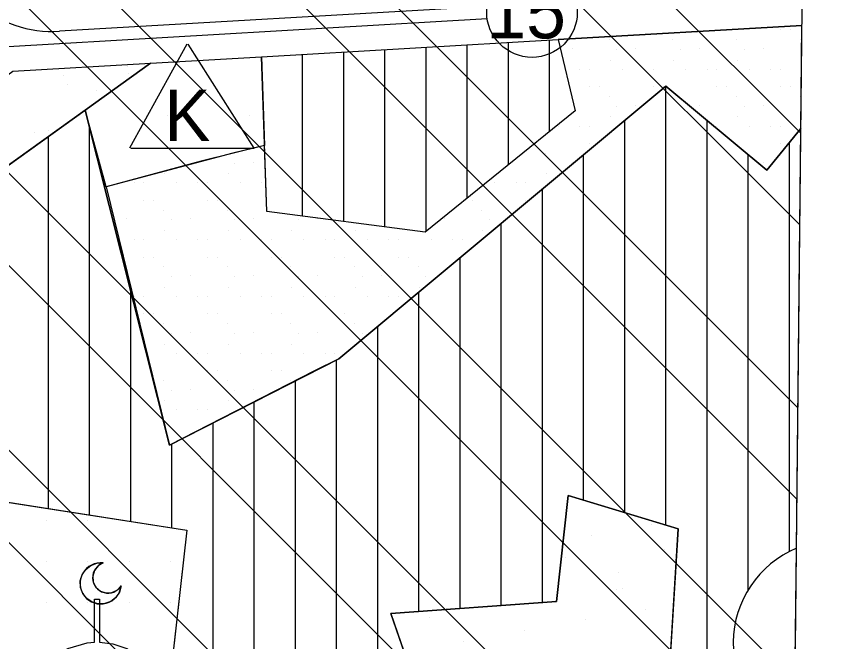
# Model space of a CAD drawing. Extents: x 419109 to 421295, y 4452223 to 4457798.
# Drawn here: x 421068.1 to 421266.4, y 4454132.1 to 4454284 of the extents above; entities that cross this region are included whole.
import ezdxf

# ---------------------------------------------------------------- set-up
doc = ezdxf.new("R2010")
doc.units = 0
for name, color, linetype in [('ADA', 7, 'Continuous'), ('ADAKENARI', 7, 'Continuous'), ('Default', 7, 'Continuous'), ('KALDIRIM', 7, 'Continuous'), ('KD_DAIRE', 7, 'Continuous'), ('KD_YGEN', 7, 'Continuous'), ('LJ_SEMBOL', 7, 'Continuous'), ('PAFTALAMA', 7, 'Continuous'), ('PL_AYA_PARK_DINLENME', 7, 'Continuous'), ('PL_KON_MEV_350', 7, 'Continuous'), ('PL_SAY_DINI_TESIS', 7, 'Continuous'), ('PL_SAY_KRES', 7, 'Continuous'), ('SM_DAIRE', 7, 'Continuous'), ('SN_TR_SIVILASMA', 7, 'Continuous'), ('TR_DINITESIS', 7, 'Continuous'), ('TR_ILKEGITIM', 7, 'Continuous'), ('TR_ORTAYOGUNKONUT', 7, 'Continuous'), ('TR_PARKALANI', 7, 'Continuous')]:
    doc.layers.add(name, color=color, linetype=linetype)

# ---------------------------------------------------------------- blocks, each defined once
blk = doc.blocks.new('POINT_DISPLAY')
at = {"layer": 'Default'}
blk.add_line((0, 0), (0, 0), dxfattribs=at)

msp = doc.modelspace()

# ---------------------------------------------------------------- linework, layer by layer
at = {"layer": 'ADA'}
for p, q in [((421199.72, 4454278.36), (421203.85, 4454261.03)), ((421084.82, 4454261.23), (421100.72, 4454272.63)), ((421128.96, 4454236.59), (421127.65, 4454274.19)), ((421146.4, 4454200.83), (421225.9, 4454267.03)), ((421225.9, 4454267.03), (421250.43, 4454246.64)), ((421041.43, 4454230.12), (421084.82, 4454261.23)), ((421084.82, 4454261.23), (421105.31, 4454179.84)), ((421203.85, 4454261.03), (421167.38, 4454231.56)), ((421250.43, 4454246.64), (421258.67, 4454256.77)), ((421167.38, 4454231.56), (421128.96, 4454236.59)), ((421140.55, 4454197.84), (421146.4, 4454200.83)), ((421105.31, 4454179.84), (421140.55, 4454197.84)), ((421202.17, 4454167.56), (421199.28, 4454141.82)), ((421228.88, 4454159.51), (421202.17, 4454167.56)), ((421061.1, 4454166.73), (421109.52, 4454159.19)), ((421109.52, 4454159.19), (421104.05, 4454110.93)), ((421226.3, 4454117.69), (421228.88, 4454159.51)), ((421199.28, 4454141.82), (421159.06, 4454138.92)), ((421159.06, 4454138.92), (421176.44, 4454089.05))]:
    msp.add_line(p, q, dxfattribs=at)
at = {"layer": 'ADAKENARI'}
for p, q in [((421199.72, 4454278.36), (421258.93, 4454281.79)), ((421127.65, 4454274.19), (421199.72, 4454278.36)), ((421067.28, 4454270.69), (421100.72, 4454272.63)), ((421100.72, 4454272.63), (421127.65, 4454274.19))]:
    msp.add_line(p, q, dxfattribs=at)
at = {"layer": 'KALDIRIM'}
for p, q in [((421182.45, 4454286.37), (421078.62, 4454280.36)), ((421182.49, 4454283.37), (421066.14, 4454276.63))]:
    msp.add_line(p, q, dxfattribs=at)
msp.add_arc((421076.96, 4454309.02), 28.7, 229.2729, 273.3141, dxfattribs=at)
at = {"layer": 'KD_DAIRE'}
msp.add_circle((421193.37, 4454285.04), 11, dxfattribs=at)
at = {"layer": 'LJ_SEMBOL'}
for p, q in [((421109.54, 4454277.27), (421095.61, 4454251.94)), ((421125.88, 4454251.94), (421109.81, 4454277.27)), ((421095.88, 4454251.94), (421125.88, 4454251.94))]:
    msp.add_line(p, q, dxfattribs=at)
for points in [[(421093.57, 4454145.64), (421093.14, 4454144.14), (421092.27, 4454142.83), (421091.04, 4454141.86), (421089.57, 4454141.32), (421088, 4454141.26), (421086.5, 4454141.69), (421085.2, 4454142.56), (421084.23, 4454143.8), (421083.69, 4454145.27), (421083.64, 4454146.83), (421084.07, 4454148.34), (421084.95, 4454149.64), (421086.18, 4454150.6), (421087.65, 4454151.14), (421089.22, 4454151.19), (421087.97, 4454150.49), (421087.07, 4454149.38), (421086.65, 4454148.01), (421086.77, 4454146.58), (421087.43, 4454145.31), (421088.51, 4454144.37), (421089.86, 4454143.91), (421091.3, 4454143.98), (421092.59, 4454144.59)], [(421105.08, 4454114.69), (421093.1, 4454118.75), (421100.89, 4454119.66), (421088.46, 4454120.97), (421096.54, 4454122.23), (421079.79, 4454124.12), (421095.05, 4454124.04), (421090.88, 4454125.36), (421083.09, 4454126.79), (421092.32, 4454128.04), (421077.43, 4454128.56), (421080.59, 4454130.44), (421085.32, 4454131.82), (421087.06, 4454131.99), (421087.06, 4454142.4), (421088.31, 4454142.4), (421088.31, 4454131.99), (421091.55, 4454131.58), (421094.97, 4454130.44), (421099.11, 4454127.77), (421102.34, 4454124.05), (421104.38, 4454119.57)]]:
    msp.add_lwpolyline(points, close=True, dxfattribs=at)
for centre, radius, start, end in [((421088.6, 4454146.23), 5, 82.8556, 353.3219), ((421090.38, 4454147.62), 3.75, 107.9671, 328.2104)]:
    msp.add_arc(centre, radius, start, end, dxfattribs=at)
at = {"layer": 'PAFTALAMA'}
msp.add_lwpolyline([(419138.44, 4455021.89), (419108.72, 4452245.78), (421237.47, 4452223.29), (421266.41, 4454999.4)], dxfattribs=at)
at = {"layer": 'PL_AYA_PARK_DINLENME'}
msp.add_line((421258.67, 4454256.77), (421258.93, 4454281.79), dxfattribs=at)
msp.add_lwpolyline([(421258.93, 4454281.79), (421199.72, 4454278.36), (421203.85, 4454261.03), (421167.38, 4454231.56), (421128.96, 4454236.59), (421128.4, 4454252.66), (421112.98, 4454248.81), (421089.9, 4454242.56), (421105.31, 4454179.84), (421146.4, 4454200.83), (421225.9, 4454267.03), (421250.43, 4454246.64), (421258.67, 4454256.77)], dxfattribs=at)
for points in [[(421053.61, 4454260.82), (421067.28, 4454270.69), (421100.72, 4454272.63), (421084.82, 4454261.23), (421041.43, 4454230.12)], [(421202.17, 4454167.56), (421228.88, 4454159.51), (421226.3, 4454117.69), (421192.84, 4454126.05), (421183.19, 4454088.41), (421176.44, 4454089.05), (421159.06, 4454138.92), (421199.28, 4454141.82)]]:
    msp.add_lwpolyline(points, close=True, dxfattribs=at)
at = {"layer": 'PL_KON_MEV_350'}
msp.add_lwpolyline([(421199.72, 4454278.36), (421203.85, 4454261.03), (421167.38, 4454231.56), (421128.96, 4454236.59), (421127.65, 4454274.19)], close=True, dxfattribs=at)
for points in [[(421258.67, 4454256.77), (421250.43, 4454246.64), (421225.9, 4454267.03), (421146.4, 4454200.83), (421140.55, 4454197.84), (421105.31, 4454179.84), (421084.82, 4454261.23), (421041.43, 4454230.12), (421018.88, 4454173.31), (421061.1, 4454166.73), (421109.52, 4454159.19), (421104.05, 4454110.93), (421082.81, 4454101.6), (421076.7, 4454121.87), (421072.84, 4454121.87), (421071.55, 4454129.59), (421055.47, 4454130.56), (421029.41, 4454102.24), (420995.16, 4454113.55), (420982.25, 4454081.02), (420945.88, 4453973.42), (420979.4, 4453949.76), (420985.91, 4453978.68), (421255.04, 4453908.49)], [(421255.04, 4453908.49), (421256.13, 4454013.62), (421258.67, 4454256.77)], [(421199.28, 4454141.82), (421202.17, 4454167.56), (421228.88, 4454159.51), (421226.3, 4454117.69), (421192.84, 4454126.05), (421183.19, 4454088.41), (421176.44, 4454089.05), (421159.06, 4454138.92), (421199.28, 4454141.82)]]:
    msp.add_lwpolyline(points, dxfattribs=at)
at = {"layer": 'PL_SAY_DINI_TESIS'}
msp.add_lwpolyline([(421055.47, 4454130.56), (421061.1, 4454166.73), (421109.52, 4454159.19), (421104.05, 4454110.93), (421082.81, 4454101.6), (421076.7, 4454121.87), (421072.84, 4454121.87), (421071.55, 4454129.59)], close=True, dxfattribs=at)
at = {"layer": 'PL_SAY_KRES'}
msp.add_lwpolyline([(421089.9, 4454242.56), (421084.82, 4454261.23), (421100.72, 4454272.63), (421127.65, 4454274.19), (421128.4, 4454252.66), (421120.65, 4454250.77)], close=True, dxfattribs=at)
at = {"layer": 'SM_DAIRE'}
msp.add_line((421257.12, 4454108.83), (421257.6, 4454154.75), dxfattribs=at)
msp.add_arc((421267.25, 4454131.69), 25, 112.709, 246.0966, dxfattribs=at)
at = {"layer": 'SN_TR_SIVILASMA'}
for p, q in [((421258.65, 4454255.58), (420729.79, 4454784.44)), ((421258.42, 4454233.36), (420751.04, 4454740.73)), ((421257.96, 4454188.92), (420757.65, 4454689.23)), ((421257.73, 4454166.7), (420770.48, 4454653.95)), ((421257.26, 4454122.26), (420793.95, 4454585.57)), ((421257.03, 4454100.04), (420802.93, 4454554.14)), ((421256.57, 4454055.6), (420820.89, 4454491.28)), ((421256.34, 4454033.39), (420837.9, 4454451.82)), ((421255.88, 4453988.95), (420892.83, 4454351.99)), ((421255.64, 4453966.73), (420892.83, 4454329.54))]:
    msp.add_line(p, q, dxfattribs=at)
at = {"layer": 'TR_ORTAYOGUNKONUT'}
for p, q in [((421197.65, 4454256.02), (421197.65, 4454278.24)), ((421167.65, 4454231.78), (421167.65, 4454276.5)), ((421177.65, 4454239.86), (421177.65, 4454277.08)), ((421187.65, 4454247.94), (421187.65, 4454277.66)), ((421137.65, 4454235.45), (421137.65, 4454274.77)), ((421147.65, 4454234.14), (421147.65, 4454275.34)), ((421157.65, 4454232.84), (421157.65, 4454275.92)), ((421225.88, 4454160.41), (421225.88, 4454267.02)), ((421215.88, 4454163.43), (421215.88, 4454258.69)), ((421235.88, 4454012.64), (421235.88, 4454258.73)), ((421085.88, 4454162.87), (421085.88, 4454256.99)), ((421075.88, 4454164.43), (421075.88, 4454254.82)), ((421255.88, 4454153.95), (421255.88, 4454253.35)), ((421245.88, 4454144.66), (421245.88, 4454250.42)), ((421205.88, 4454166.44), (421205.88, 4454250.36)), ((421195.88, 4454141.57), (421195.88, 4454242.03)), ((421185.88, 4454140.85), (421185.88, 4454233.71)), ((421175.88, 4454140.13), (421175.88, 4454225.38)), ((421095.88, 4454161.31), (421095.88, 4454217.28)), ((421165.88, 4454139.41), (421165.88, 4454217.05)), ((421155.88, 4454041.19), (421155.88, 4454208.73)), ((421145.88, 4453936.96), (421145.88, 4454200.56)), ((421135.88, 4453939.57), (421135.88, 4454195.46)), ((421125.88, 4453942.18), (421125.88, 4454190.35)), ((421115.88, 4453944.78), (421115.88, 4454185.24)), ((421105.88, 4454159.76), (421105.88, 4454180.13))]:
    msp.add_line(p, q, dxfattribs=at)

# ---------------------------------------------------------------- block references
at = {"layer": 'TR_DINITESIS', "xscale": 0.1, "yscale": 0.10000000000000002}
for p in [(421075.47, 4454161.6), (421085.47, 4454161.6), (421075.47, 4454151.6), (421085.47, 4454151.6), (421095.47, 4454151.6), (421105.47, 4454151.6), (421075.47, 4454141.6), (421085.47, 4454141.6), (421095.47, 4454141.6), (421105.47, 4454141.6)]:
    msp.add_blockref('POINT_DISPLAY', p, dxfattribs=at)
at = {"layer": 'TR_ILKEGITIM', "xscale": 0.1, "yscale": 0.10000000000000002}
for p in [(421104.82, 4454259.84), (421124.82, 4454259.84)]:
    msp.add_blockref('POINT_DISPLAY', p, dxfattribs=at)
at = {"layer": 'TR_PARKALANI'}
for p, xscale, yscale in [((421240.67, 4454280.71), 0.05, 0.05000000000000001), ((421253.75, 4454280.71), 0.05, 0.05000000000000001), ((421256.14, 4454280.71), 0.05, 0.05000000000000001), ((421212.1, 4454278.31), 0.05, 0.05000000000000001), ((421227.56, 4454278.31), 0.05, 0.05000000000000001), ((421243.03, 4454278.31), 0.05, 0.05000000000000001), ((421258.5, 4454278.31), 0.05, 0.05000000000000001), ((421203.15, 4454276.16), 0.05, 0.05000000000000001), ((421214.01, 4454275.95), 0.05, 0.05000000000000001), ((421218.61, 4454276.16), 0.05, 0.05000000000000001), ((421229.48, 4454275.95), 0.05, 0.05000000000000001), ((421234.08, 4454276.16), 0.05, 0.05000000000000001), ((421244.95, 4454275.95), 0.05, 0.05000000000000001), ((421249.55, 4454276.16), 0.05, 0.05000000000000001), ((421212.32, 4454273.35), 0.05, 0.05000000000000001), ((421227.79, 4454273.35), 0.05, 0.05000000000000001), ((421243.26, 4454273.35), 0.05, 0.05000000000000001), ((421258.73, 4454273.35), 0.05, 0.05000000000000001), ((421095.08, 4454271.93), 0.1, 0.10000000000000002), ((421204.97, 4454271.13), 0.05, 0.05000000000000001), ((421207.35, 4454271.13), 0.05, 0.05000000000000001), ((421215.23, 4454271.14), 0.05, 0.05000000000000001), ((421220.44, 4454271.13), 0.05, 0.05000000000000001), ((421222.82, 4454271.13), 0.05, 0.05000000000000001), ((421230.7, 4454271.14), 0.05, 0.05000000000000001), ((421235.9, 4454271.13), 0.05, 0.05000000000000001), ((421238.29, 4454271.13), 0.05, 0.05000000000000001), ((421246.16, 4454271.14), 0.05, 0.05000000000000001), ((421251.37, 4454271.13), 0.05, 0.05000000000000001), ((421253.75, 4454271.13), 0.05, 0.05000000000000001), ((421079.44, 4454269.61), 0.1, 0.10000000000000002), ((421095.3, 4454270.09), 0.1, 0.10000000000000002), ((421080.53, 4454267.48), 0.1, 0.10000000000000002), ((421207.35, 4454266.91), 0.05, 0.05000000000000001), ((421209.74, 4454266.91), 0.05, 0.05000000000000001), ((421222.82, 4454266.91), 0.05, 0.05000000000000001), ((421225.2, 4454266.91), 0.05, 0.05000000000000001), ((421238.29, 4454266.91), 0.05, 0.05000000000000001), ((421240.67, 4454266.91), 0.05, 0.05000000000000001), ((421253.75, 4454266.91), 0.05, 0.05000000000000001), ((421256.14, 4454266.91), 0.05, 0.05000000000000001), ((421087.46, 4454265.96), 0.1, 0.10000000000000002), ((421212.1, 4454264.52), 0.05, 0.05000000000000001), ((421243.03, 4454264.52), 0.05, 0.05000000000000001), ((421258.5, 4454264.52), 0.05, 0.05000000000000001), ((421218.61, 4454262.37), 0.05, 0.05000000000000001), ((421234.08, 4454262.37), 0.05, 0.05000000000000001), ((421249.55, 4454262.37), 0.05, 0.05000000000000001), ((421214.01, 4454262.15), 0.05, 0.05000000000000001), ((421244.95, 4454262.15), 0.05, 0.05000000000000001), ((421212.32, 4454259.55), 0.05, 0.05000000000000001), ((421243.26, 4454259.55), 0.05, 0.05000000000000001), ((421199.76, 4454257.34), 0.05, 0.05000000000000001), ((421204.97, 4454257.34), 0.05, 0.05000000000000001), ((421207.35, 4454257.34), 0.05, 0.05000000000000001), ((421238.29, 4454257.34), 0.05, 0.05000000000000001), ((421246.16, 4454257.34), 0.05, 0.05000000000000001), ((421251.37, 4454257.34), 0.05, 0.05000000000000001), ((421253.75, 4454257.34), 0.05, 0.05000000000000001), ((421072.42, 4454255.9), 0.1, 0.10000000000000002), ((421075.97, 4454256.32), 0.1, 0.10000000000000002), ((421194.27, 4454253.12), 0.05, 0.05000000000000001), ((421207.35, 4454253.12), 0.05, 0.05000000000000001), ((421253.75, 4454253.12), 0.05, 0.05000000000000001), ((421196.63, 4454250.72), 0.05, 0.05000000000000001), ((421125.81, 4454248.57), 0.05, 0.05000000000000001), ((421203.15, 4454248.57), 0.05, 0.05000000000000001), ((421249.55, 4454248.57), 0.05, 0.05000000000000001), ((421121.21, 4454248.36), 0.05, 0.05000000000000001), ((421198.55, 4454248.36), 0.05, 0.05000000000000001), ((421104.06, 4454245.75), 0.05, 0.05000000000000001), ((421119.52, 4454245.75), 0.05, 0.05000000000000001), ((421196.86, 4454245.75), 0.05, 0.05000000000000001), ((421096.7, 4454243.54), 0.05, 0.05000000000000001), ((421099.08, 4454243.54), 0.05, 0.05000000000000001), ((421106.96, 4454243.54), 0.05, 0.05000000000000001), ((421112.17, 4454243.54), 0.05, 0.05000000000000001), ((421114.55, 4454243.54), 0.05, 0.05000000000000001), ((421122.43, 4454243.54), 0.05, 0.05000000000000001), ((421127.63, 4454243.54), 0.05, 0.05000000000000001), ((421184.3, 4454243.54), 0.05, 0.05000000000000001), ((421189.5, 4454243.54), 0.05, 0.05000000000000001), ((421191.89, 4454243.54), 0.05, 0.05000000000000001), ((421099.08, 4454239.32), 0.05, 0.05000000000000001), ((421101.47, 4454239.32), 0.05, 0.05000000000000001), ((421114.55, 4454239.32), 0.05, 0.05000000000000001), ((421116.93, 4454239.32), 0.05, 0.05000000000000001), ((421178.8, 4454239.32), 0.05, 0.05000000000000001), ((421191.89, 4454239.32), 0.05, 0.05000000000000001), ((421103.83, 4454236.92), 0.05, 0.05000000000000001), ((421119.3, 4454236.92), 0.05, 0.05000000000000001), ((421181.16, 4454236.92), 0.05, 0.05000000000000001), ((421094.88, 4454234.78), 0.05, 0.05000000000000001), ((421105.75, 4454234.56), 0.05, 0.05000000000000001), ((421110.35, 4454234.78), 0.05, 0.05000000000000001), ((421121.21, 4454234.56), 0.05, 0.05000000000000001), ((421125.81, 4454234.78), 0.05, 0.05000000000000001), ((421136.68, 4454234.56), 0.05, 0.05000000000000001), ((421141.28, 4454234.78), 0.05, 0.05000000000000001), ((421172.21, 4454234.78), 0.05, 0.05000000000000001), ((421183.08, 4454234.56), 0.05, 0.05000000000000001), ((421104.06, 4454231.96), 0.05, 0.05000000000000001), ((421119.52, 4454231.96), 0.05, 0.05000000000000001), ((421134.99, 4454231.96), 0.05, 0.05000000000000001), ((421150.46, 4454231.96), 0.05, 0.05000000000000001), ((421181.39, 4454231.96), 0.05, 0.05000000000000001), ((421096.7, 4454229.75), 0.05, 0.05000000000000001), ((421099.08, 4454229.75), 0.05, 0.05000000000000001), ((421106.96, 4454229.75), 0.05, 0.05000000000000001), ((421112.17, 4454229.75), 0.05, 0.05000000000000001), ((421114.55, 4454229.75), 0.05, 0.05000000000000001), ((421122.43, 4454229.75), 0.05, 0.05000000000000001), ((421127.63, 4454229.75), 0.05, 0.05000000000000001), ((421130.02, 4454229.75), 0.05, 0.05000000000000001), ((421137.89, 4454229.75), 0.05, 0.05000000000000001), ((421143.1, 4454229.75), 0.05, 0.05000000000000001), ((421145.49, 4454229.75), 0.05, 0.05000000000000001), ((421153.36, 4454229.75), 0.05, 0.05000000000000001), ((421158.57, 4454229.75), 0.05, 0.05000000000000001), ((421160.95, 4454229.75), 0.05, 0.05000000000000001), ((421168.83, 4454229.75), 0.05, 0.05000000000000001), ((421174.04, 4454229.75), 0.05, 0.05000000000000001), ((421176.42, 4454229.75), 0.05, 0.05000000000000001), ((421099.08, 4454225.52), 0.05, 0.05000000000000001), ((421101.47, 4454225.52), 0.05, 0.05000000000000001), ((421114.55, 4454225.52), 0.05, 0.05000000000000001), ((421116.93, 4454225.52), 0.05, 0.05000000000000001), ((421130.02, 4454225.52), 0.05, 0.05000000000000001), ((421132.4, 4454225.52), 0.05, 0.05000000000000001), ((421145.48, 4454225.52), 0.05, 0.05000000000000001), ((421147.87, 4454225.52), 0.05, 0.05000000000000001), ((421160.95, 4454225.52), 0.05, 0.05000000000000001), ((421163.34, 4454225.52), 0.05, 0.05000000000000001), ((421103.83, 4454223.13), 0.05, 0.05000000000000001), ((421119.3, 4454223.13), 0.05, 0.05000000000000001), ((421134.76, 4454223.13), 0.05, 0.05000000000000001), ((421150.23, 4454223.13), 0.05, 0.05000000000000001), ((421165.7, 4454223.13), 0.05, 0.05000000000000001), ((421105.75, 4454220.77), 0.05, 0.05000000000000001), ((421110.35, 4454220.98), 0.05, 0.05000000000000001), ((421121.21, 4454220.77), 0.05, 0.05000000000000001), ((421125.81, 4454220.98), 0.05, 0.05000000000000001), ((421136.68, 4454220.77), 0.05, 0.05000000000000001), ((421141.28, 4454220.98), 0.05, 0.05000000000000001), ((421152.15, 4454220.77), 0.05, 0.05000000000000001), ((421156.75, 4454220.98), 0.05, 0.05000000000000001), ((421167.61, 4454220.77), 0.05, 0.05000000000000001), ((421104.06, 4454218.16), 0.05, 0.05000000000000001), ((421119.52, 4454218.16), 0.05, 0.05000000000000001), ((421134.99, 4454218.16), 0.05, 0.05000000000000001), ((421150.46, 4454218.16), 0.05, 0.05000000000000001), ((421165.92, 4454218.16), 0.05, 0.05000000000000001), ((421096.7, 4454215.95), 0.05, 0.05000000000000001), ((421099.08, 4454215.95), 0.05, 0.05000000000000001), ((421106.96, 4454215.95), 0.05, 0.05000000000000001), ((421112.17, 4454215.95), 0.05, 0.05000000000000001), ((421114.55, 4454215.95), 0.05, 0.05000000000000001), ((421122.43, 4454215.95), 0.05, 0.05000000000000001), ((421127.63, 4454215.95), 0.05, 0.05000000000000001), ((421130.02, 4454215.95), 0.05, 0.05000000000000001), ((421137.89, 4454215.95), 0.05, 0.05000000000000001), ((421143.1, 4454215.95), 0.05, 0.05000000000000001), ((421145.49, 4454215.95), 0.05, 0.05000000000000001), ((421153.36, 4454215.95), 0.05, 0.05000000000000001), ((421158.57, 4454215.95), 0.05, 0.05000000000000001), ((421160.95, 4454215.95), 0.05, 0.05000000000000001), ((421099.08, 4454211.73), 0.05, 0.05000000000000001), ((421101.47, 4454211.73), 0.05, 0.05000000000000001), ((421114.55, 4454211.73), 0.05, 0.05000000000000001), ((421116.93, 4454211.73), 0.05, 0.05000000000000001), ((421130.02, 4454211.73), 0.05, 0.05000000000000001), ((421132.4, 4454211.73), 0.05, 0.05000000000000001), ((421145.48, 4454211.73), 0.05, 0.05000000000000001), ((421147.87, 4454211.73), 0.05, 0.05000000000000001), ((421103.83, 4454209.33), 0.05, 0.05000000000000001), ((421119.3, 4454209.33), 0.05, 0.05000000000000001), ((421134.76, 4454209.33), 0.05, 0.05000000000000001), ((421150.23, 4454209.33), 0.05, 0.05000000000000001), ((421105.75, 4454206.97), 0.05, 0.05000000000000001), ((421110.35, 4454207.18), 0.05, 0.05000000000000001), ((421121.21, 4454206.97), 0.05, 0.05000000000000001), ((421125.81, 4454207.18), 0.05, 0.05000000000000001), ((421136.68, 4454206.97), 0.05, 0.05000000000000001), ((421141.28, 4454207.18), 0.05, 0.05000000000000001), ((421152.15, 4454206.97), 0.05, 0.05000000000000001), ((421104.06, 4454204.37), 0.05, 0.05000000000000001), ((421119.52, 4454204.37), 0.05, 0.05000000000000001), ((421134.99, 4454204.37), 0.05, 0.05000000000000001), ((421150.46, 4454204.37), 0.05, 0.05000000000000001), ((421106.96, 4454202.16), 0.05, 0.05000000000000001), ((421112.17, 4454202.15), 0.05, 0.05000000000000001), ((421114.55, 4454202.15), 0.05, 0.05000000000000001), ((421122.43, 4454202.16), 0.05, 0.05000000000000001), ((421127.63, 4454202.15), 0.05, 0.05000000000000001), ((421130.02, 4454202.15), 0.05, 0.05000000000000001), ((421137.89, 4454202.16), 0.05, 0.05000000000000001), ((421143.1, 4454202.15), 0.05, 0.05000000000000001), ((421145.49, 4454202.15), 0.05, 0.05000000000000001), ((421101.47, 4454197.93), 0.05, 0.05000000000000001), ((421114.55, 4454197.93), 0.05, 0.05000000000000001), ((421116.93, 4454197.93), 0.05, 0.05000000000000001), ((421130.02, 4454197.93), 0.05, 0.05000000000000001), ((421132.4, 4454197.93), 0.05, 0.05000000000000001), ((421103.83, 4454195.54), 0.05, 0.05000000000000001), ((421119.3, 4454195.54), 0.05, 0.05000000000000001), ((421134.76, 4454195.54), 0.05, 0.05000000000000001), ((421105.75, 4454193.17), 0.05, 0.05000000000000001), ((421110.35, 4454193.39), 0.05, 0.05000000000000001), ((421121.21, 4454193.17), 0.05, 0.05000000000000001), ((421125.81, 4454193.39), 0.05, 0.05000000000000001), ((421104.06, 4454190.57), 0.05, 0.05000000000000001), ((421119.52, 4454190.57), 0.05, 0.05000000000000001), ((421106.96, 4454188.36), 0.05, 0.05000000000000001), ((421112.17, 4454188.36), 0.05, 0.05000000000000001), ((421114.55, 4454188.36), 0.05, 0.05000000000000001), ((421222.5, 4454160.52), 0.1, 0.10000000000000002), ((421207.73, 4454157.92), 0.1, 0.10000000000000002), ((421225.48, 4454154.41), 0.1, 0.10000000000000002), ((421201.42, 4454152.52), 0.1, 0.10000000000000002), ((421214.39, 4454148.94), 0.1, 0.10000000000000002), ((421213.99, 4454144.76), 0.1, 0.10000000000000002), ((421215.32, 4454144.99), 0.1, 0.10000000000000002), ((421221.05, 4454139.96), 0.1, 0.10000000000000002), ((421168.4, 4454138.03), 0.1, 0.10000000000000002), ((421206.28, 4454137.35), 0.1, 0.10000000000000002), ((421191.51, 4454134.75), 0.1, 0.10000000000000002), ((421176.74, 4454132.14), 0.1, 0.10000000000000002)]:
    msp.add_blockref('POINT_DISPLAY', p, dxfattribs=dict(at, xscale=xscale, yscale=yscale))

# ---------------------------------------------------------------- texts
at = {"layer": 'KD_YGEN'}
msp.add_text('15', height=13, dxfattribs=at).set_placement((421182.27, 4454278.64))
at = {"layer": 'LJ_SEMBOL'}
msp.add_text('K', height=12.5, dxfattribs=at).set_placement((421104.08, 4454253.7))

doc.saveas('drawing.dxf')
